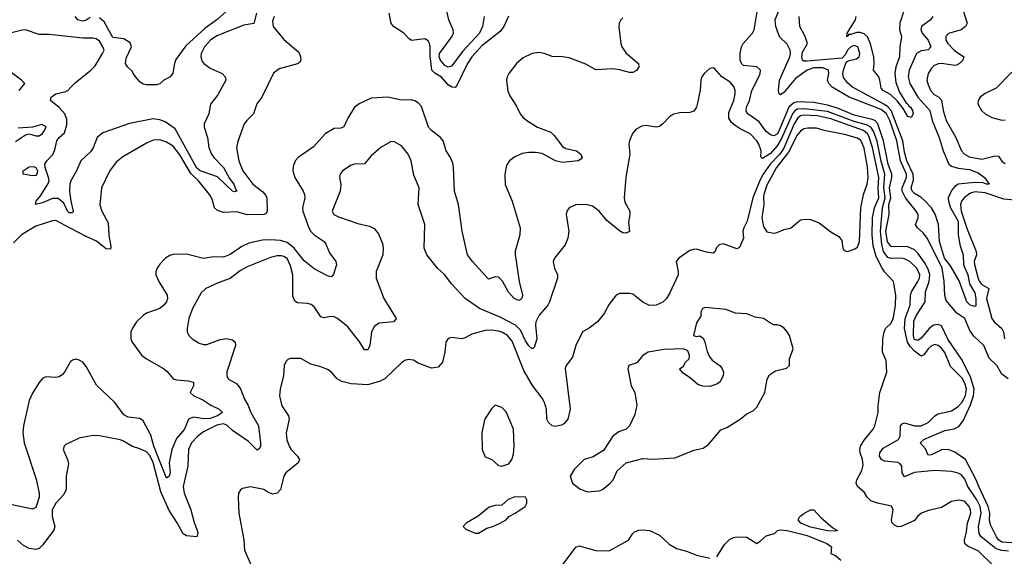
# Model space of a CAD drawing. Header units: inches. Extents: x 1552611 to 1694776, y 811966 to 917215.
# Tile 417 of 549: x 1669695 to 1675565, y 870333 to 873531. Entities that reach past the tile are written whole.
import ezdxf

# ---------------------------------------------------------------- set-up
doc = ezdxf.new("R2010")
doc.units = ezdxf.units.IN
doc.header["$MEASUREMENT"] = 0
doc.layers.add('B6867', color=7, linetype='Continuous')
doc.layers.add('B6877', color=7, linetype='Continuous')

msp = doc.modelspace()

# ---------------------------------------------------------------- linework, layer by layer
at = {"layer": 'B6867', "color": 5}
for points, elevation in [([(1670000, 873428.9), (1669870, 873442), (1669810, 873443.1), (1669730, 873469.8), (1669710, 873468.8), (1669630, 873448.5)], 860), ([(1669691.6, 873110), (1669725.2, 873150), (1669705.2, 873170), (1669617, 873237)], 880), ([(1670000, 872379.8), (1669990, 872380.4), (1669979.7, 872390), (1669957.2, 872437.2), (1669924.7, 872464.7), (1669890, 872465.5), (1669830, 872440.4), (1669788, 872430), (1669792, 872450), (1669819.1, 872481), (1669862.4, 872550), (1669869.8, 872570), (1669867.2, 872590), (1669846.4, 872650), (1669845.3, 872670), (1669855.7, 872690), (1669892.6, 872727.4), (1669904.9, 872755.1), (1669916.2, 872810), (1669930, 872829.4), (1669962.2, 872857.8), (1669976.2, 872903.8), (1669976.1, 872936.1), (1669962.9, 872970), (1669930, 873007.8), (1669877.7, 873050), (1669882.2, 873070), (1669910, 873088.5), (1669970, 873102.8), (1669981.8, 873110), (1670000, 873129)], 860), ([(1669670, 872806), (1669730, 872845.5), (1669750, 872851.3), (1669790, 872839.3), (1669810, 872838.4), (1669830, 872852.7), (1669842, 872870), (1669851.8, 872891.8), (1669827.3, 872907.3), (1669770, 872891.5), (1669684.8, 872884.8)], 880), ([(1670000, 872571.4), (1669999.2, 872570), (1669993.2, 872550), (1669992, 872510), (1669999.7, 872450), (1670000, 872448.7)], 860), ([(1670000, 872286), (1669910, 872333.7), (1669890, 872332.4), (1669790, 872301.4), (1669704.8, 872250), (1669658.2, 872201.8)], 880), ([(1670000, 871493.6), (1669995.5, 871490), (1669961.3, 871430), (1669950, 871416.2), (1669930, 871403.6), (1669910, 871398.7), (1669850, 871402.9), (1669830, 871392.7), (1669810, 871369.5), (1669770, 871306), (1669750, 871260.9), (1669717.3, 871110), (1669713.1, 871070), (1669721.7, 871010), (1669793.3, 870793.3), (1669810.9, 870710), (1669810, 870686.6), (1669790, 870623.7), (1669770, 870614), (1669611.4, 870648.6)], 920), ([(1670000, 871013.8), (1669970, 870999.3), (1669958.8, 870990), (1669954, 870970), (1669979.5, 870910), (1669984.6, 870884.6), (1669971.6, 870810), (1669971.4, 870731.4), (1669957.9, 870702.1), (1669909.4, 870650), (1669888.9, 870611.1), (1669888.2, 870570), (1669903.2, 870510), (1669898.6, 870490), (1669830, 870399.1), (1669810, 870379.8), (1669790, 870374.2), (1669750, 870380.2), (1669717.2, 870397.2), (1669681, 870430)], 940)]:
    msp.add_lwpolyline(points, dxfattribs=dict(at, elevation=elevation))
at = {"layer": 'B6867', "color": 5, "elevation": 860}
msp.add_lwpolyline([(1669770, 872601.5), (1669716, 872610), (1669715.1, 872630), (1669750, 872654.2), (1669776.1, 872656.1), (1669790.3, 872650), (1669800.7, 872630), (1669797.3, 872610), (1669790, 872603.1)], close=True, dxfattribs=at)
at = {"layer": 'B6877', "color": 5}
for points, elevation in [([(1670943.5, 873596.5), (1670870.2, 873530), (1670799.7, 873480.3), (1670684.8, 873375.2), (1670626.1, 873293.9), (1670617.5, 873270), (1670607.2, 873212.8), (1670590.8, 873190), (1670554.8, 873170), (1670530, 873149.3), (1670510, 873142.7), (1670450, 873142.4), (1670430, 873146.8), (1670410, 873160.8), (1670390, 873184.1), (1670370.9, 873210), (1670365.3, 873225.3), (1670336.9, 873250), (1670324.9, 873270), (1670330, 873301.3), (1670360.6, 873370), (1670352.7, 873392.7), (1670316.1, 873416.1), (1670250, 873425.6), (1670198, 873518), (1670170, 873542.6)], 840), ([(1672464.7, 873550), (1672453.3, 873490), (1672435.2, 873450), (1672337.1, 873342.9), (1672270, 873253.6), (1672250, 873248.4), (1672230, 873258.9), (1672202.8, 873290), (1672195.1, 873310), (1672196.8, 873330), (1672271.9, 873428.1), (1672280.1, 873450), (1672279.4, 873470), (1672253.6, 873530), (1672242, 873582)], 860), ([(1675610, 870413.4), (1675550, 870417.9), (1675530.8, 870430.9), (1675517.6, 870450), (1675481.7, 870521.7), (1675476.8, 870550), (1675478.4, 870590), (1675469.2, 870630), (1675412.4, 870750), (1675398, 870790), (1675334.2, 870910), (1675270, 870954.8), (1675230, 870970.3), (1675190, 870968.4), (1675130, 870937.6), (1675110, 870936.9), (1675094.3, 870974.3), (1675063, 871010), (1675085.7, 871030), (1675131, 871050), (1675210, 871082.8), (1675266.8, 871093.2), (1675293.4, 871106.6), (1675318.7, 871141.3), (1675363.9, 871236.1), (1675382, 871290), (1675385.7, 871330), (1675362.7, 871402.7), (1675310, 871508.9), (1675227.4, 871627.4), (1675190, 871707.7), (1675170, 871715.5), (1675142.4, 871710), (1675117.5, 871690), (1675070, 871632.7), (1675050, 871620.3), (1675030, 871625.1), (1675027, 871630), (1675023.6, 871650), (1675025.9, 871734.1), (1675040.5, 871770), (1675092.6, 871850), (1675094.5, 871910), (1675117, 871970), (1675120, 872010), (1675110, 872045.4), (1675090, 872083.5), (1675050, 872140.3), (1675030, 872159.3), (1674990, 872176.9), (1674890, 872180.1), (1674868.3, 872208.3), (1674859.4, 872270), (1674878.1, 872370), (1674876.9, 872430), (1674889, 872470), (1674881, 872530), (1674895.1, 872590), (1674894.5, 872610), (1674873.3, 872670), (1674845, 872810), (1674810, 872910), (1674792.6, 872930), (1674777.1, 872937.1), (1674670, 872962.7), (1674570, 873003), (1674510, 873021.5), (1674430, 873036.8), (1674330, 873041.2), (1674310, 873035), (1674280.8, 873010), (1674218, 872862), (1674210, 872848), (1674190, 872838.4), (1674170, 872845), (1674144.7, 872864.7), (1674102.5, 872922.5), (1674034.9, 872970), (1674025.6, 872985.6), (1674028.2, 873010), (1674046.2, 873050), (1674059.9, 873110), (1674101.6, 873190), (1674109.2, 873210), (1674110.6, 873230), (1674089.4, 873250), (1674010, 873257.8), (1673998.1, 873270), (1673990.4, 873290), (1673989.5, 873330), (1673998.4, 873370), (1674007.9, 873390), (1674063.7, 873450), (1674074.2, 873470), (1674094.4, 873590)], 920), ([(1675588.1, 871390), (1675550, 871418.7), (1675520.5, 871470), (1675474.8, 871514.8), (1675442.1, 871590), (1675384.2, 871644.2), (1675358.8, 871678.8), (1675329.9, 871749.9), (1675282.2, 871782.2), (1675217.4, 871857.4), (1675210, 871887), (1675206.6, 871973.4), (1675193.7, 872050), (1675107.1, 872227.1), (1675081.1, 872261.1), (1675048.3, 872290), (1675035.6, 872310), (1675051.4, 872350), (1675050.6, 872370), (1675039.6, 872390), (1674976, 872470), (1674956.4, 872510), (1674956.6, 872530), (1674982.1, 872590), (1674980.9, 872610), (1674946.1, 872690), (1674924.9, 872810), (1674881.7, 872930), (1674861.7, 872970), (1674830, 872995.1), (1674639.6, 873070), (1674539.2, 873130), (1674518.4, 873150), (1674510.9, 873170), (1674517.9, 873210), (1674515.9, 873230), (1674483.7, 873243.7), (1674430, 873244.1), (1674389.3, 873230.7), (1674319.7, 873180.3), (1674250, 873096.4), (1674230, 873083.7), (1674222.2, 873090), (1674218, 873110), (1674224.9, 873170), (1674286.4, 873310), (1674290.3, 873330), (1674287.3, 873350), (1674270, 873385.6), (1674227.3, 873427.3), (1674220.4, 873440.4), (1674202, 873490), (1674198.6, 873530), (1674230.3, 873609.7)], 880), ([(1674967.9, 873590), (1674942.4, 873510), (1674940.4, 873470), (1674951.1, 873430), (1674941.3, 873370), (1674940.5, 873310), (1674918.1, 873250), (1674911.6, 873210), (1674917.8, 873157.8), (1674940.2, 873100.2), (1674978, 873038), (1674990, 873027.7), (1674995.6, 873015.6), (1675005.5, 873010), (1675017, 872990), (1675022, 872970), (1675010, 872948.7), (1674990, 872954), (1674961.4, 873001.5), (1674926.9, 873046.9), (1674885.6, 873085.6), (1674842.6, 873110), (1674830, 873122.6), (1674823.7, 873170), (1674816.5, 873190), (1674784.8, 873230), (1674789.9, 873270.1), (1674787.7, 873310), (1674767.8, 873387.7), (1674748.4, 873428.4), (1674730, 873447.1), (1674705.2, 873454.8), (1674685.7, 873454.3), (1674650, 873442), (1674636.9, 873443.1), (1674631.6, 873430), (1674626.6, 873430), (1674629, 873450), (1674678, 873530), (1674681.5, 873550)], 840), ([(1675306.5, 873630), (1675343.2, 873510), (1675333.4, 873490), (1675308.6, 873471.4), (1675231.6, 873448.4), (1675217.2, 873430), (1675217.1, 873410), (1675227.5, 873390), (1675268.5, 873348.5), (1675323.1, 873310), (1675318.5, 873290), (1675298.6, 873270), (1675279.6, 873260.4), (1675270, 873257.7), (1675190, 873269.2), (1675170, 873267.1), (1675144, 873256), (1675130, 873242.3), (1675110.9, 873210), (1675103.9, 873170), (1675110, 873142), (1675126.8, 873106.8), (1675146, 873086), (1675175, 873070), (1675190, 873051.2), (1675199.5, 872990), (1675219.2, 872930), (1675275.8, 872830), (1675308.8, 872750), (1675326.7, 872730), (1675354.6, 872714.6), (1675430, 872699.1), (1675510, 872720.4), (1675530, 872718.4), (1675550, 872687.6), (1675560, 872680), (1675570, 872674.7)], 880), ([(1671106.4, 873570), (1671090, 873508.4), (1671030, 873499.4), (1670870, 873434.2), (1670832.5, 873410), (1670796.4, 873370), (1670776.8, 873330), (1670774.8, 873310), (1670782.1, 873282.1), (1670791.6, 873270), (1670830, 873242.4), (1670902, 873210), (1670920.5, 873190), (1670923, 873170), (1670876.5, 873083.5), (1670832.5, 873027.5), (1670822, 872970), (1670793.8, 872910), (1670795.2, 872890), (1670813.8, 872830), (1670822.8, 872770), (1670838.3, 872730), (1670851.5, 872710), (1670910, 872650.2), (1670945.1, 872585.1), (1670970.8, 872550), (1670980.7, 872520.7), (1670990, 872509.2), (1670975.1, 872504.9), (1670963.5, 872510), (1670873.7, 872593.7), (1670770.1, 872629.9), (1670750, 872646.1), (1670621.6, 872881.6), (1670562.5, 872922.5), (1670530, 872934.2), (1670490, 872939.7), (1670350, 872912.5), (1670190, 872856.4), (1670155.9, 872830), (1670133.2, 872766.8), (1670116.4, 872743.6), (1670059.8, 872690), (1670033.4, 872630), (1670000, 872571.4)], 860), ([(1671211.2, 873550), (1671201.9, 873521.9), (1671205.5, 873490), (1671270, 873413.2), (1671357.9, 873337.9), (1671369.2, 873310), (1671370.7, 873289.3), (1671363, 873277), (1671350, 873267.8), (1671240.9, 873239.1), (1671208.5, 873211.5), (1671137.6, 873070), (1671108.7, 873030), (1671088.7, 872970), (1671048.8, 872931.2), (1671033.8, 872910), (1670994.8, 872805.2), (1670987.3, 872770), (1671000.4, 872690), (1671024.1, 872630), (1671084.2, 872550), (1671144.9, 872504.9), (1671162.8, 872482.8), (1671167.7, 872467.7), (1671170.1, 872389.9), (1671164.3, 872375.7), (1671150.1, 872369.9), (1671050, 872368.6), (1670990, 872387), (1670910, 872383), (1670874.1, 872394.1), (1670856.2, 872410), (1670842, 872462), (1670826.7, 872490), (1670760.2, 872570), (1670714.5, 872614.5), (1670650, 872725), (1670610, 872777.7), (1670570, 872802.2), (1670530, 872814.9), (1670490, 872812.2), (1670450, 872796.2), (1670310, 872713.5), (1670270, 872682), (1670230.9, 872629.1), (1670183, 872530), (1670172.4, 872427.6), (1670184, 872390), (1670221.4, 872321.4), (1670225.2, 872245.2), (1670238.6, 872181.4), (1670235.4, 872164.6), (1670210, 872164.8), (1670151.5, 872211.5), (1670090, 872238.4), (1670000, 872286)], 880), ([(1673290, 873542.6), (1673279, 873530), (1673269.3, 873510), (1673266.5, 873486.5), (1673277.8, 873390), (1673285, 873370), (1673310, 873331.5), (1673383, 873270), (1673385.5, 873250), (1673371.9, 873228.1), (1673350, 873216.4), (1673330, 873215.5), (1673270, 873232.2), (1673230, 873237.3), (1673130, 873233.1), (1673070, 873265.4), (1672970, 873303.5), (1672930.2, 873309.8), (1672870, 873311.3), (1672820.7, 873330), (1672790, 873335.5), (1672750, 873330.5), (1672695.7, 873304.3), (1672656.9, 873270), (1672611.5, 873210), (1672600.8, 873190), (1672597.3, 873170), (1672605.3, 873105.3), (1672616.5, 873076.5), (1672656.7, 873016.7), (1672678.6, 872970), (1672694.7, 872950), (1672718, 872930), (1672780.9, 872890), (1672861.3, 872861.3), (1672881.8, 872841.8), (1672930, 872775), (1672950, 872763.2), (1673014, 872750), (1673040.5, 872730), (1673047.3, 872710), (1673040.7, 872699.3), (1673024.7, 872690), (1672930, 872680.2), (1672890, 872690.7), (1672810, 872732.9), (1672770, 872739.9), (1672730, 872740.5), (1672690, 872733.7), (1672646, 872714), (1672614.9, 872690), (1672597.7, 872662.3), (1672586.1, 872610), (1672588.9, 872548.9), (1672630.2, 872450.2), (1672678, 872290), (1672676.5, 872250), (1672648.8, 872151.2), (1672648, 872132), (1672673.3, 871970), (1672692, 871890), (1672689.3, 871870.7), (1672678.5, 871861.5), (1672670, 871856.8), (1672643.1, 871870), (1672608.3, 871908.3), (1672572.4, 871972.4), (1672550, 871995.8), (1672530, 871999.3), (1672490, 871985.7), (1672393.8, 872090), (1672364.1, 872130), (1672332.9, 872270), (1672310, 872429.3), (1672287.7, 872510), (1672281.9, 872650), (1672276.6, 872676.6), (1672262.4, 872710), (1672236.8, 872750), (1672219.8, 872810), (1672204.2, 872830), (1672149.9, 872869.9), (1672132.7, 872890), (1672090, 873013), (1672070, 873035.1), (1672050, 873047.7), (1672030, 873053.7), (1671970, 873052.5), (1671890, 873068.7), (1671790, 873063.1), (1671719.1, 873030), (1671690, 873009.6), (1671650, 872944.5), (1671626.5, 872893.5), (1671610, 872885.1), (1671570, 872882.7), (1671515.3, 872850), (1671447.2, 872772.8), (1671354.4, 872710), (1671337.2, 872690), (1671324.1, 872655.9), (1671323.2, 872630), (1671335.1, 872590), (1671384, 872510), (1671391.6, 872490), (1671394.2, 872470), (1671380.8, 872410), (1671383.1, 872390), (1671418.4, 872290), (1671430, 872269.4), (1671450, 872248.1), (1671510.3, 872210), (1671522.6, 872190), (1671540.9, 872140.9), (1671578.9, 872090), (1671582.6, 872070), (1671566, 872014), (1671557.6, 872002.4), (1671550, 871998), (1671530, 872005.1), (1671450, 872045.8), (1671390, 872094.3), (1671330.2, 872170.2), (1671290, 872202.9), (1671250, 872215.6), (1671190, 872220.1), (1671141.8, 872218.2), (1671060.4, 872199.6), (1671019.6, 872180.4), (1670950, 872131.4), (1670910, 872116.2), (1670850, 872118.8), (1670790, 872107.2), (1670690, 872133.6), (1670608.4, 872131.6), (1670590, 872126.2), (1670564.6, 872110), (1670530, 872074), (1670514.2, 872050), (1670506.5, 872030), (1670506.2, 872010), (1670523.8, 871970), (1670573, 871890), (1670575.2, 871870), (1670569.4, 871850.6), (1670554, 871830), (1670530, 871810.8), (1670450, 871781.5), (1670430, 871768.4), (1670391.4, 871730), (1670366.5, 871693.5), (1670357.7, 871670), (1670356.3, 871630), (1670364.4, 871610), (1670423.5, 871530), (1670450.3, 871510), (1670552.5, 871452.5), (1670573.9, 871433.9), (1670610, 871390.3), (1670630, 871384.8), (1670699.4, 871379.4), (1670730.2, 871370.2), (1670731.3, 871350), (1670710.3, 871310), (1670733.4, 871290), (1670786, 871266), (1670833.8, 871233.8), (1670884.7, 871210), (1670904.2, 871190), (1670873.8, 871170), (1670830, 871154), (1670792.8, 871152.8), (1670730, 871162), (1670701.3, 871150), (1670677.5, 871090), (1670630, 871036.1), (1670601.6, 870970), (1670585.4, 870890), (1670590.8, 870830), (1670585.3, 870810), (1670570, 870798.5), (1670494.9, 870990), (1670475.8, 871055.8), (1670430, 871140.7), (1670410, 871155.2), (1670342.1, 871162.1), (1670315.8, 871175.8), (1670262.4, 871250), (1670153.1, 871353.1), (1670090, 871464.2), (1670070.8, 871490), (1670050, 871503.1), (1670030, 871508), (1670010, 871501.6), (1670000, 871493.6)], 920), ([(1670115.1, 873544.9), (1670090, 873528), (1670070, 873522.9), (1670042, 873530), (1670026, 873550)], 840), ([(1672608.1, 873551.9), (1672580.4, 873490), (1672560.1, 873459.9), (1672450, 873375.1), (1672390.1, 873310), (1672363.8, 873270), (1672300.4, 873139.6), (1672290, 873127.3), (1672271.4, 873128.6), (1672250, 873143.4), (1672209.4, 873189.4), (1672170, 873212.5), (1672151.6, 873230), (1672142.8, 873317.2), (1672142.5, 873370), (1672138.6, 873390), (1672130, 873405.4), (1672110, 873416.5), (1672030, 873408), (1672016.1, 873416.1), (1671984.5, 873450), (1671923.7, 873490), (1671909.8, 873510.2), (1671897.8, 873570)], 880), ([(1675139.7, 873550), (1675124.2, 873530), (1675071.9, 873490), (1675066.7, 873473.3), (1675074.4, 873450), (1675111, 873410), (1675127.1, 873370), (1675110, 873352.2), (1675070, 873345.9), (1675041.5, 873330), (1674998.2, 873230), (1674991.9, 873190), (1675002.1, 873150), (1675049.7, 873070), (1675121, 872990), (1675134.8, 872930), (1675177.2, 872830), (1675200.8, 872750), (1675234.3, 872670), (1675250, 872658.3), (1675290, 872646.1), (1675358.4, 872638.4), (1675410, 872618), (1675446.7, 872590), (1675474.9, 872550), (1675459, 872550), (1675438.2, 872558.2), (1675390, 872560.6), (1675289.4, 872550.6), (1675270, 872537.8), (1675250, 872512.3), (1675230.1, 872470), (1675231.9, 872448.1), (1675244.1, 872410), (1675289.8, 872330), (1675290.3, 872250.3), (1675298.9, 872190), (1675319.6, 872130), (1675322.5, 872070), (1675348.3, 872010), (1675356.7, 871956.7), (1675390, 871904.2), (1675395.5, 871870), (1675394.4, 871825.6), (1675390, 871822.4), (1675361.6, 871830), (1675341.5, 871850), (1675295.1, 871975.1), (1675243.9, 872063.9), (1675209.2, 872110), (1675178.6, 872210), (1675172.8, 872310), (1675152.7, 872372.7), (1675130, 872409), (1675090, 872453.9), (1675070, 872472.2), (1675030, 872495.3), (1675016.3, 872510), (1675010.3, 872530), (1675023.8, 872576.1), (1675022.2, 872610), (1674984, 872690), (1674970, 872742.4), (1674960.3, 872810), (1674889.8, 872989.8), (1674871.1, 873011.1), (1674850, 873025.6), (1674659.1, 873130), (1674630, 873154), (1674606.1, 873186.1), (1674602.8, 873210), (1674605.8, 873230), (1674622.6, 873277.4), (1674634.7, 873285.3), (1674682.9, 873297.1), (1674698.8, 873310), (1674703.2, 873330), (1674691.5, 873370), (1674670, 873376.7), (1674650, 873369.9), (1674629.7, 873350), (1674617.2, 873322.8), (1674597.5, 873302.5), (1674390, 873283.2), (1674370, 873284.3), (1674361.8, 873290), (1674357.2, 873310), (1674362.1, 873337.9), (1674391, 873390), (1674377.9, 873430), (1674345.6, 873490), (1674342, 873550)], 860), ([(1670000, 873129), (1670024.9, 873155.1), (1670119.2, 873230), (1670144.1, 873255.9), (1670188.5, 873330), (1670197.2, 873350), (1670190.6, 873370), (1670170, 873402.4), (1670150, 873417.3), (1670130, 873422), (1670070, 873421.8), (1670000, 873428.9)], 860), ([(1675590, 870363), (1675550, 870367), (1675517.2, 870377.2), (1675426, 870450), (1675414.7, 870470), (1675410.9, 870510), (1675427.8, 870590), (1675420.2, 870630), (1675401.1, 870670), (1675347.7, 870750), (1675330, 870793.7), (1675310, 870819), (1675290, 870829.4), (1675250, 870839.3), (1675150, 870844.3), (1675028.1, 870831.9), (1674970, 870806.6), (1674956.2, 870830), (1674953.3, 870870), (1674944.1, 870884.1), (1674930, 870892.5), (1674850, 870900.3), (1674833, 870910), (1674820.9, 870930), (1674823.1, 870950), (1674843.2, 870976.8), (1674934, 871030), (1674943.6, 871050), (1674945.8, 871110), (1674956.9, 871123.1), (1674970, 871128.8), (1675030, 871110.5), (1675070, 871111.4), (1675111.6, 871130), (1675150, 871170.2), (1675170, 871183), (1675250, 871199.3), (1675290, 871225.8), (1675311.7, 871250), (1675333.2, 871290), (1675339.2, 871330), (1675330, 871364.5), (1675314, 871394), (1675244.5, 871464.4), (1675210, 871548.2), (1675190, 871574.1), (1675170, 871590.5), (1675150, 871594.9), (1675130, 871586.9), (1675110, 871569.8), (1675085.6, 871534.4), (1675070, 871525.2), (1675030, 871555.5), (1675003.5, 871583.5), (1674987.1, 871610), (1674969.4, 871690), (1674974.7, 871750), (1675004.6, 871830), (1675006.3, 871890), (1675011.3, 871910), (1675050, 871971), (1675058.4, 871990), (1675060.5, 872010), (1675043.4, 872050), (1675002.2, 872090), (1674970, 872105.6), (1674950, 872109.4), (1674890, 872108.2), (1674870, 872114), (1674845.6, 872150), (1674834.4, 872194.4), (1674826.9, 872270), (1674838.6, 872410), (1674855.5, 872470), (1674846.4, 872530), (1674853.1, 872610), (1674831.2, 872688.8), (1674806.4, 872806.4), (1674785.9, 872865.9), (1674770, 872890.2), (1674744.1, 872904), (1674670, 872925.1), (1674510, 872983.4), (1674370, 873000.3), (1674330, 872997.5), (1674313.4, 872986.6), (1674302, 872970), (1674237.3, 872822.7), (1674210, 872779.5), (1674170, 872734.2), (1674124.2, 872704.2), (1674113.8, 872713.8), (1674115.4, 872750), (1674101.6, 872790), (1674089.8, 872810), (1674050, 872851.4), (1673990, 872879.8), (1673960.4, 872900.4), (1673939.1, 872919.1), (1673923.5, 872943.5), (1673921.7, 872978.3), (1673952.5, 873050), (1673960.3, 873090), (1673959.8, 873110), (1673952.7, 873132.7), (1673930, 873159.7), (1673880.9, 873190), (1673838.6, 873238.6), (1673830, 873244), (1673810, 873239.3), (1673774.8, 873210), (1673762, 873190), (1673755.5, 873170), (1673751.9, 873111.9), (1673734.3, 873025.7), (1673730, 873009), (1673713.4, 872986.6), (1673690, 872977.6), (1673630, 872976.9), (1673592.7, 872967.3), (1673568.2, 872951.8), (1673530, 872909.6), (1673510, 872894), (1673490, 872891.6), (1673430, 872900.5), (1673403.1, 872896.9), (1673370, 872878), (1673347.5, 872852.5), (1673330.3, 872810), (1673327.2, 872790), (1673331.4, 872730), (1673307.6, 872592.4), (1673298.3, 872470), (1673303.1, 872443.1), (1673331.3, 872390), (1673332.4, 872370), (1673324.9, 872324.9), (1673330, 872268.7), (1673310, 872259), (1673290, 872261.2), (1673270, 872273.2), (1673195.3, 872335.3), (1673149.5, 872390), (1673110, 872420.5), (1673070, 872429.7), (1673010, 872427.8), (1672970.8, 872410), (1672956.3, 872390), (1672953, 872370), (1672968.9, 872270), (1672963.1, 872230), (1672947, 872190), (1672883.6, 872110), (1672874.4, 872090), (1672882.7, 872050), (1672900.9, 872010), (1672900.9, 871990), (1672853.9, 871850), (1672842.4, 871830), (1672792.2, 871770), (1672771.4, 871730), (1672769.5, 871710), (1672777.3, 871630), (1672762, 871578), (1672750, 871569.7), (1672730, 871586.6), (1672710, 871616.8), (1672680.1, 871680.1), (1672651, 871711), (1672558.6, 871758.6), (1672436.4, 871810), (1672351.1, 871870), (1672270, 871958), (1672229.8, 872009.8), (1672185.4, 872050), (1672122.7, 872130), (1672105.6, 872170), (1672109.7, 872309.7), (1672071, 872430), (1672076.9, 872530), (1672044.7, 872604.7), (1672028, 872690), (1672009.7, 872729.7), (1671970, 872778.7), (1671930, 872803.6), (1671910, 872804.5), (1671850, 872771.8), (1671790, 872719.6), (1671750, 872671.6), (1671690.3, 872669.7), (1671670, 872663.5), (1671619.1, 872630), (1671604.9, 872610), (1671602, 872590), (1671608.7, 872548.7), (1671606, 872510), (1671558, 872390), (1671567.3, 872370), (1671595.8, 872355.8), (1671710, 872317.2), (1671779.9, 872299.9), (1671807.2, 872287.2), (1671834.6, 872254.6), (1671856.7, 872196.7), (1671861.5, 872170), (1671859, 872130), (1671820.3, 872030), (1671820.3, 871990), (1671865.3, 871870), (1671939.5, 871750), (1671926, 871730), (1671837.7, 871722.3), (1671810, 871705.7), (1671792.4, 871670), (1671782, 871590), (1671770, 871563.6), (1671750, 871564.5), (1671721.5, 871610), (1671650, 871701.2), (1671590, 871750.9), (1671570, 871759.8), (1671550, 871762), (1671510, 871754.8), (1671490, 871759.7), (1671450, 871819.7), (1671433.2, 871833.2), (1671410, 871839.8), (1671350, 871844.8), (1671334.7, 871854.7), (1671323.3, 871883.3), (1671323.4, 872010), (1671310, 872064.7), (1671290, 872107.8), (1671270, 872120.8), (1671255.8, 872124.2), (1671230, 872123.9), (1671190, 872114.9), (1671050, 872058.8), (1671010, 872036.5), (1670950, 871989.1), (1670877.2, 871962.8), (1670804.9, 871930), (1670775.7, 871904.3), (1670725.2, 871810), (1670703.8, 871750), (1670692.3, 871690), (1670694, 871670), (1670702.6, 871650), (1670722.4, 871630), (1670763.8, 871603.8), (1670790, 871594.7), (1670810, 871595.8), (1670890, 871626), (1670930, 871631.2), (1670963.9, 871623.9), (1670979.3, 871610), (1670982, 871590), (1670930, 871433.2), (1670929.1, 871409.1), (1670937.1, 871390), (1670990, 871360.2), (1671011.9, 871331.9), (1671034.4, 871270), (1671055.1, 871235.1), (1671073, 871190), (1671119.3, 871110), (1671130.7, 871009.3), (1671130.1, 870989.9), (1671123.9, 870976.1), (1671110, 870966.6), (1671058.3, 871018.3), (1670963.4, 871083.4), (1670930, 871114.5), (1670910, 871122.6), (1670870, 871115.7), (1670790, 871075.2), (1670756.6, 871050), (1670718.1, 871010), (1670700.3, 870970), (1670697.7, 870870), (1670669.5, 870750), (1670676.1, 870710), (1670715.1, 870610), (1670734.7, 870534.7), (1670752.9, 870490), (1670756, 870470), (1670750, 870449.6), (1670690, 870454.8), (1670670, 870467), (1670633.6, 870533.6), (1670585.5, 870605.5), (1670536.9, 870716.9), (1670490, 870893.3), (1670470, 870934.1), (1670450, 870955), (1670410, 870974.6), (1670368, 870988), (1670310, 871021.7), (1670292.8, 871027.3), (1670170, 871051.5), (1670130, 871054), (1670050, 871038), (1670000, 871013.8)], 940), ([(1675610, 873218.5), (1675516.9, 873123.1), (1675450, 873091.4), (1675421.3, 873070), (1675408.4, 873050), (1675407.3, 873030), (1675428.1, 872990), (1675450.3, 872970), (1675490, 872947.9), (1675550, 872932.4), (1675570, 872935)], 920), ([(1675497.9, 870277.9), (1675410, 870365.8), (1675350, 870391.1), (1675330, 870408), (1675326.9, 870430), (1675340.5, 870479.5), (1675345.5, 870530), (1675364.5, 870590), (1675363.7, 870610), (1675356.4, 870630), (1675330, 870659.1), (1675310, 870666.7), (1675290, 870667.6), (1675250, 870660.1), (1675190, 870624.7), (1675113.9, 870606.1), (1675071.6, 870590), (1675047.9, 870570), (1675030, 870547.3), (1674950, 870511.5), (1674930, 870509.7), (1674910, 870518.4), (1674894.9, 870534.9), (1674891.5, 870550), (1674903, 870610), (1674892.6, 870632.6), (1674809.6, 870649.6), (1674770, 870663.7), (1674746.6, 870686.6), (1674730, 870716), (1674689.6, 870750), (1674682.4, 870770), (1674686.3, 870790), (1674715.8, 870844.2), (1674723.6, 870876.4), (1674720.2, 870910), (1674705.8, 870950), (1674704, 870970), (1674708.2, 870990), (1674730, 871025.9), (1674782.6, 871090), (1674792.3, 871110), (1674812.9, 871190), (1674812, 871230), (1674823.5, 871310), (1674864.2, 871430), (1674860.1, 871500.1), (1674839.5, 871550), (1674841.3, 871630), (1674848.1, 871668.1), (1674856.9, 871690), (1674890, 871723.1), (1674903.4, 871756.6), (1674917.2, 871830), (1674917.9, 871890), (1674903.8, 871970), (1674850, 872028.5), (1674834.1, 872054.1), (1674800.7, 872120.7), (1674783, 872183), (1674777.3, 872250), (1674779.5, 872350), (1674790.2, 872410), (1674816.3, 872470), (1674812.4, 872530), (1674816.2, 872590), (1674778.5, 872770), (1674756.9, 872836.9), (1674750, 872850.8), (1674725.9, 872870), (1674530, 872940.7), (1674450, 872958), (1674370, 872962.5), (1674350, 872958.6), (1674333.7, 872946.3), (1674310, 872906.4), (1674250, 872765.1), (1674225.7, 872730), (1674168, 872670), (1674127.2, 872610), (1674107.3, 872572.7), (1674066.2, 872470), (1674032.8, 872330), (1674011.3, 872290), (1674005.5, 872270), (1674009.2, 872230), (1673986, 872174), (1673970, 872166.3), (1673890, 872195.8), (1673865.3, 872190), (1673847, 872170), (1673840.5, 872150), (1673830, 872140.7), (1673790, 872145), (1673730, 872163), (1673710, 872162.4), (1673690, 872155.4), (1673625.3, 872110), (1673608, 872090), (1673621.1, 872030), (1673619.6, 872010), (1673570, 871902.9), (1673550, 871869.5), (1673530, 871847.6), (1673490, 871829.7), (1673450, 871828.3), (1673410, 871848), (1673350, 871894.7), (1673330, 871899.7), (1673270, 871899.5), (1673250, 871889.3), (1673210, 871835.1), (1673178.8, 871781.2), (1673139.3, 871730), (1673090, 871692), (1673050, 871671.8), (1673010.1, 871590), (1672990, 871519.5), (1672952, 871470), (1672946.9, 871453.1), (1672976.1, 871210), (1672962.8, 871150), (1672937.9, 871122.1), (1672925.2, 871114.8), (1672887.1, 871107.1), (1672870, 871111.5), (1672847.8, 871130), (1672838.3, 871150), (1672836.1, 871210), (1672824.1, 871250), (1672810, 871275.8), (1672751.2, 871351.2), (1672699.9, 871439.9), (1672630, 871615.3), (1672603.8, 871650), (1672570, 871669.1), (1672550, 871674.9), (1672510, 871680.2), (1672470, 871679.5), (1672390, 871656.8), (1672350, 871634.5), (1672331, 871630), (1672270, 871636.9), (1672250, 871631.3), (1672235.3, 871610), (1672230.2, 871549.8), (1672214.9, 871490), (1672190, 871461.1), (1672150, 871455.4), (1672070, 871484.2), (1672041.7, 871501.7), (1672010, 871507.1), (1671990, 871500.4), (1671970, 871486.9), (1671872, 871390), (1671843.3, 871376.7), (1671770, 871354.3), (1671670, 871360.9), (1671614.8, 871374.8), (1671587.6, 871390), (1671552.1, 871432.1), (1671530, 871447.3), (1671490, 871463), (1671430, 871477.6), (1671371.1, 871511.1), (1671310, 871511.6), (1671293.8, 871506.2), (1671283.1, 871496.9), (1671272.2, 871470), (1671268.1, 871410), (1671247.2, 871330), (1671243.8, 871290), (1671258, 871230), (1671296.5, 871170), (1671301.7, 871150), (1671282.6, 871070), (1671287.8, 871027.8), (1671301.3, 870990), (1671313.7, 870970), (1671350.4, 870930), (1671362, 870910), (1671355.8, 870890), (1671281.2, 870830), (1671269.6, 870810), (1671249.5, 870730.5), (1671230, 870708.6), (1671204.2, 870704.2), (1671174.7, 870714.7), (1671150, 870731.2), (1671070, 870747), (1671022.5, 870737.5), (1671010.5, 870729.5), (1670998.8, 870710), (1670996.3, 870683.7), (1671002, 870590), (1671031.6, 870431.5), (1671034.6, 870370), (1671070, 870287.7)], 960), ([(1675650, 872452.9), (1675562.4, 872462.3), (1675450, 872499.3), (1675390, 872505.9), (1675363.1, 872496.9), (1675330, 872473.3), (1675310.1, 872450), (1675304, 872430), (1675308.2, 872390), (1675343.4, 872283.4), (1675398.1, 872150), (1675398.3, 872130), (1675385.9, 872090), (1675387, 872073), (1675410, 871989.1), (1675417, 871970), (1675430, 871953.7), (1675472.2, 871930), (1675458.3, 871870), (1675489.8, 871749.8), (1675504.4, 871730), (1675550.6, 871690), (1675559.6, 871670), (1675565.6, 871630)], 880), ([(1670000, 872448.7), (1670014.3, 872390), (1670010, 872379.3), (1670000, 872379.8)], 860), ([(1672922, 870270), (1673010, 870388.4), (1673030, 870396.4), (1673130, 870368.2), (1673210, 870365.3), (1673325.1, 870430), (1673349.6, 870470), (1673360.9, 870479.1), (1673385.2, 870490), (1673410, 870491.9), (1673450, 870487.1), (1673510, 870459.1), (1673566.6, 870406.6), (1673610, 870380.2), (1673670, 870363), (1673730, 870339.3), (1673810, 870322)], 960), ([(1673850, 870330.7), (1673896.9, 870403.1), (1673927.3, 870432.7), (1673950, 870445.5), (1673970.9, 870449.1), (1674030, 870447.6), (1674090, 870410.5), (1674110, 870423), (1674144.5, 870455.5), (1674194, 870470), (1674212.3, 870487.7), (1674228.4, 870491.6), (1674270, 870487), (1674390, 870457.3), (1674506, 870410), (1674534.8, 870390), (1674531, 870350), (1674557.8, 870337.7), (1674591.2, 870311.2)], 960)]:
    msp.add_lwpolyline(points, dxfattribs=dict(at, elevation=elevation))
for points, elevation in [([(1674394.4, 872885.6), (1674370, 872880.5), (1674350, 872866.7), (1674330, 872843.4), (1674278.4, 872741.6), (1674207.2, 872650), (1674150, 872544.5), (1674130.5, 872490), (1674128.3, 872470), (1674130.3, 872429.7), (1674120.2, 872350), (1674130, 872298), (1674150, 872266), (1674190, 872258.8), (1674210, 872262.8), (1674250, 872281), (1674290, 872288), (1674350, 872337.6), (1674377, 872343), (1674410, 872340.8), (1674460.2, 872320.2), (1674530, 872266), (1674578.4, 872238.4), (1674595.8, 872215.8), (1674602.8, 872170), (1674610, 872156.4), (1674630, 872150.4), (1674670, 872163.7), (1674690, 872174.9), (1674700.6, 872210), (1674708.6, 872410), (1674725.5, 872490), (1674746.7, 872550), (1674754, 872590), (1674750, 872654), (1674730, 872765.1), (1674720.3, 872790), (1674710, 872810.5), (1674690, 872824.7), (1674612.6, 872847.4), (1674490, 872869.8), (1674444.8, 872884.8)], 980), ([(1673784, 871816), (1673766, 871810), (1673756.4, 871790), (1673755.1, 871764.9), (1673730, 871724), (1673711.3, 871650), (1673730, 871643), (1673750, 871648), (1673770, 871633.4), (1673780.3, 871610), (1673793.5, 871553.5), (1673806, 871526), (1673823.1, 871503.1), (1673870, 871468), (1673883.1, 871450), (1673890.2, 871430), (1673888.4, 871410), (1673870, 871372.7), (1673850, 871359.3), (1673810, 871346), (1673767.2, 871347.2), (1673738, 871358), (1673694.5, 871394.5), (1673650, 871424), (1673628.7, 871450), (1673650, 871464.7), (1673665.1, 871490), (1673685.6, 871510), (1673688.4, 871530), (1673677.1, 871557.1), (1673650, 871569.8), (1673534.4, 871565.6), (1673442, 871550), (1673410.6, 871529.4), (1673373.7, 871486.3), (1673326, 871470), (1673321, 871450), (1673335.5, 871370), (1673340.5, 871350), (1673361.3, 871310), (1673373.9, 871233.9), (1673361.8, 871178.2), (1673330.5, 871110), (1673310.8, 871090), (1673265.7, 871074.3), (1673230.6, 871050), (1673176.2, 870963.8), (1673113.7, 870926.3), (1673060.7, 870910), (1673001, 870850), (1672976, 870810), (1672991.3, 870770), (1673034.8, 870734.8), (1673077.3, 870717.3), (1673150, 870723), (1673170, 870730.8), (1673212.7, 870767.3), (1673232, 870790), (1673257.6, 870842.4), (1673309.6, 870890.4), (1673410, 870915.5), (1673470, 870913), (1673600.1, 870919.9), (1673715.1, 870964.9), (1673770, 870977.4), (1673801.3, 870998.7), (1673874, 871086), (1673910, 871100.5), (1673989.7, 871150.3), (1674030, 871182), (1674070, 871202.8), (1674090, 871222.8), (1674137.7, 871310), (1674151, 871389), (1674164.6, 871415.4), (1674201.2, 871438.8), (1674266.3, 871453.7), (1674284, 871470), (1674285.2, 871510), (1674306, 871570), (1674283.7, 871650), (1674271.3, 871671.3), (1674252.6, 871692.6), (1674230, 871707), (1674210, 871713.6), (1674190, 871713.6), (1674170, 871722.4), (1674130, 871751.2), (1674079.1, 871759.1), (1674030, 871778.4), (1673962, 871782), (1673904.2, 871804.2)], 980), ([(1672530, 871234), (1672507.7, 871212.3), (1672470, 871154.5), (1672463.6, 871136.4), (1672450.3, 871070), (1672452, 870970), (1672470, 870926.8), (1672510.4, 870910.3), (1672550, 870874.8), (1672570, 870870.8), (1672610, 870884.7), (1672629.4, 870910.6), (1672638.9, 870941.1), (1672642.4, 870990), (1672638, 871090), (1672594.7, 871194.8), (1672570, 871219.3)], 980), ([(1672647.3, 870687.3), (1672607.5, 870672.5), (1672570, 870638), (1672530, 870636), (1672493.7, 870626.3), (1672428.1, 870571.9), (1672356, 870530), (1672338, 870510), (1672354.8, 870494.8), (1672410, 870471), (1672430, 870471), (1672450, 870482.8), (1672479.5, 870500.5), (1672515.3, 870510), (1672559, 870530), (1672594, 870550), (1672610, 870571), (1672648, 870590), (1672708, 870630), (1672718, 870650), (1672718, 870670), (1672710, 870686)], 980), ([(1674557.3, 870482.7), (1674510, 870484.2), (1674410, 870506.9), (1674352.7, 870530), (1674336, 870550), (1674346.6, 870570), (1674370, 870587.7), (1674410, 870610.4), (1674430, 870610.8), (1674470, 870566.8), (1674543.5, 870503.5), (1674570, 870488)], 960)]:
    msp.add_lwpolyline(points, close=True, dxfattribs=dict(at, elevation=elevation))

doc.saveas('drawing.dxf')
